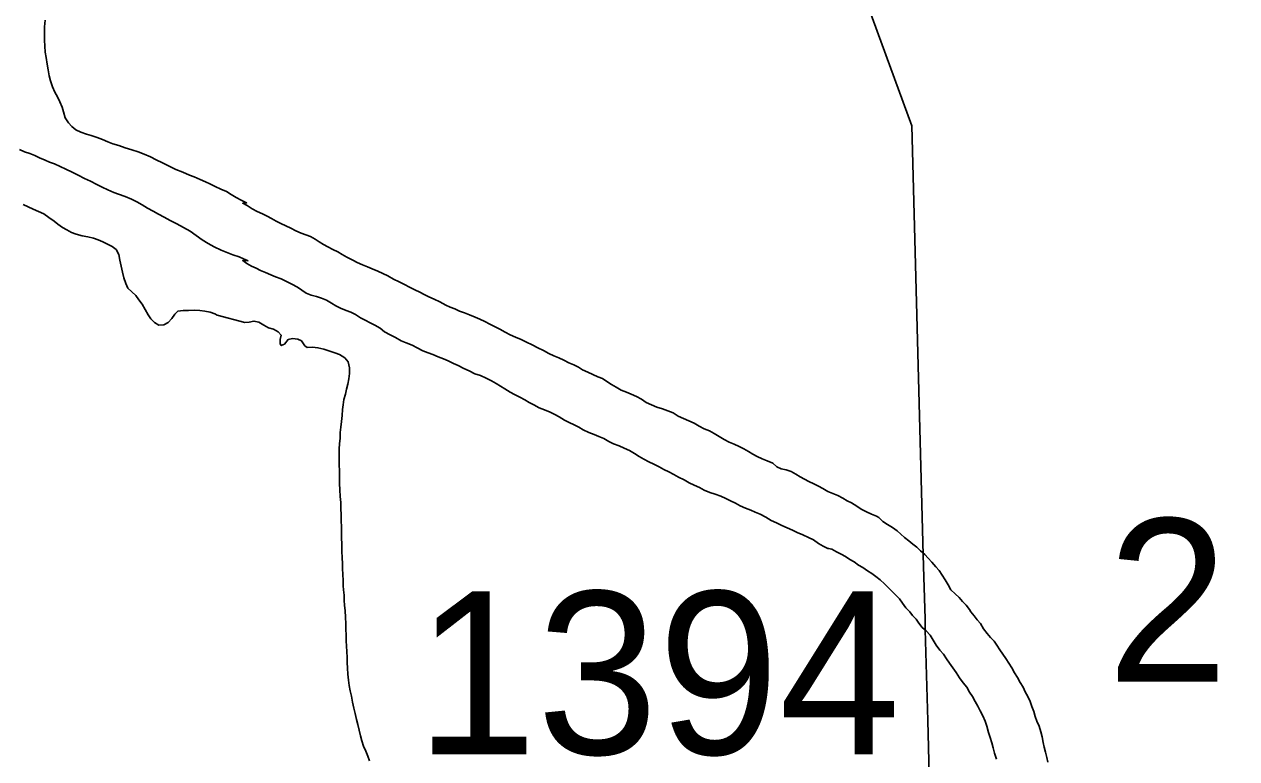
# Model space of a CAD drawing. Extents: x 2290055 to 2389491, y 66597 to 237875.
# Drawn here: x 2303960 to 2307682, y 196709 to 198964 of the extents above; entities that cross this region are included whole.
import ezdxf

# ---------------------------------------------------------------- set-up
doc = ezdxf.new("R2010")
doc.units = 0
for name, color, linetype in [('Exist Hydrographic Pond Under 1500 Sq Ft', 7, 'Continuous'), ('Exist Road Secondary Type 51 Number Label', 7, 'Continuous'), ('Exist Utilities Electrical Transmission Line', 7, 'Continuous')]:
    doc.layers.add(name, color=color, linetype=linetype)

msp = doc.modelspace()

# ---------------------------------------------------------------- linework, layer by layer
at = {"layer": 'Exist Hydrographic Pond Under 1500 Sq Ft'}
for points in [[(2304865, 198296), (2304852.7, 198304.6), (2304839.2, 198312.2), (2304824.2, 198317.6), (2304810, 198322.8), (2304794.2, 198330), (2304778, 198337.6), (2304763, 198345.4), (2304747.7, 198352.6), (2304733.2, 198359.6), (2304719.5, 198367.2), (2304706, 198375.2), (2304691.5, 198381.4), (2304675.2, 198389.2), (2304660, 198397), (2304644.5, 198407), (2304631, 198414.4), (2304642.5, 198415.2), (2304626, 198423.4), (2304610.5, 198432.2), (2304595.5, 198441.4), (2304580.5, 198450.4), (2304564, 198457.8), (2304546.2, 198465.8), (2304530, 198473.6), (2304516.2, 198480.4), (2304500.5, 198487.6), (2304482, 198495.2), (2304467.7, 198501), (2304446.5, 198509.4), (2304425.2, 198518.2), (2304404.7, 198528.2), (2304385, 198538), (2304365.5, 198547.6), (2304347.5, 198556.8), (2304328.7, 198565.2), (2304310, 198572.4), (2304290.2, 198578.8), (2304270, 198584.8), (2304250, 198591.2), (2304231.7, 198597.2), (2304216.5, 198603), (2304200.2, 198610), (2304184, 198616.2), (2304166, 198622.2), (2304151.5, 198626.6), (2304133.7, 198632.6), (2304118.5, 198640.2), (2304106.2, 198650.2), (2304095.5, 198661.4), (2304086.2, 198676.2), (2304080.7, 198694.6), (2304076.5, 198709.8), (2304069.5, 198725.6), (2304062.5, 198741), (2304053.7, 198755.6), (2304046.5, 198771.4), (2304040.7, 198790), (2304037, 198805.6), (2304033.5, 198824.2), (2304030.2, 198841.8), (2304027.2, 198861.4), (2304024.7, 198878.4), (2304023, 198897), (2304022.5, 198915.4), (2304022.5, 198936.4), (2304022.5, 198955.8), (2304024, 198976.2)], [(2303945.5, 198579), (2303960.5, 198572.4), (2303977.5, 198566.8), (2303992.2, 198561.2), (2304007, 198554), (2304024, 198547), (2304037.7, 198541), (2304052.5, 198535), (2304070.5, 198527.4), (2304087.7, 198519.2), (2304107.5, 198509.6), (2304125.7, 198500.6), (2304145.5, 198490.8), (2304163, 198482), (2304182.5, 198472.2), (2304199.2, 198463.4), (2304216.5, 198455.2), (2304235, 198447.6), (2304249.5, 198442.4), (2304270, 198435), (2304289.2, 198427), (2304306.2, 198418.4), (2304322.5, 198409.2), (2304338.7, 198399.4), (2304355.5, 198390.2), (2304372.5, 198381), (2304389.7, 198371.4), (2304408.5, 198361.2), (2304428.2, 198350.8), (2304448.5, 198340), (2304469, 198328.2), (2304488, 198315.2), (2304506.5, 198302), (2304524.5, 198291), (2304543, 198280.8), (2304564.2, 198270.2), (2304585, 198261.8), (2304600.5, 198256.2), (2304619.5, 198250.2), (2304633.5, 198243.6), (2304647.7, 198237.4)], [(2303956.5, 198410.8), (2303972, 198403), (2303987.5, 198396), (2304003.5, 198389.4), (2304020.7, 198381.6), (2304035.5, 198371), (2304051.7, 198359.2), (2304063.7, 198350.4), (2304077.5, 198340.4), (2304090.5, 198332.4), (2304105.2, 198324.6), (2304120, 198319), (2304138.2, 198314.8), (2304155, 198311.6), (2304172.2, 198306.8), (2304187.2, 198302), (2304201.2, 198296.4), (2304215.5, 198288.8), (2304229.7, 198281.2), (2304242, 198272.2), (2304250.2, 198257.4), (2304254, 198239.8), (2304257.5, 198221.4), (2304262, 198203), (2304266, 198185.4), (2304271.5, 198167.8), (2304278, 198154.2), (2304290.5, 198142.6), (2304302.7, 198131), (2304312.2, 198118), (2304322, 198104.2), (2304331, 198088.4), (2304340, 198072.2), (2304349.2, 198059.2), (2304360.2, 198048.6), (2304373.2, 198040.6), (2304388.5, 198041), (2304401.7, 198048.6), (2304413.5, 198060.8), (2304422, 198074), (2304431.2, 198082.8), (2304448.2, 198085.4), (2304464, 198085.6), (2304481.5, 198085.8), (2304498.7, 198085), (2304514.7, 198082.8), (2304530.7, 198079.6), (2304545.5, 198075), (2304552.7, 198071.2), (2304637.5, 198048.2), (2304650.5, 198049), (2304665.2, 198052.6), (2304680.7, 198049.2), (2304695.5, 198040.4), (2304709.5, 198032), (2304725.2, 198027.6), (2304739.5, 198019.6), (2304748.5, 198009.2), (2304746, 197996.2), (2304745.2, 197983), (2304749.2, 197977.6), (2304758.5, 197982)], [(2306383.7, 197553.2), (2306368.2, 197560), (2306355.5, 197567.6), (2306342, 197575), (2306328.5, 197582.6), (2306314.5, 197591.2), (2306298.7, 197596), (2306283.5, 197598.6), (2306270.5, 197605.4), (2306258.5, 197616.2), (2306240.5, 197623.2), (2306225.5, 197629.6), (2306210.2, 197637.2), (2306196.5, 197644.6), (2306183, 197652.8), (2306169.5, 197660.2), (2306154.5, 197668), (2306139, 197674.4), (2306124, 197681), (2306109, 197689.2), (2306093.7, 197698.8), (2306078, 197708), (2306063.2, 197715.6), (2306047, 197722.2), (2306031.7, 197730.2), (2306017, 197739.2), (2306000.5, 197746.4), (2305984, 197753.6), (2305967.5, 197760.8), (2305952.5, 197770.6), (2305936.2, 197777.2), (2305919.2, 197783.4), (2305902, 197788.8), (2305886, 197795.4), (2305869.7, 197803), (2305855, 197812.6), (2305839.5, 197821.6), (2305823.5, 197828.6), (2305808.5, 197834.8), (2305792.5, 197840.6), (2305777, 197849.4), (2305762.7, 197857.6), (2305748.5, 197866.8), (2305735, 197876.4), (2305720.5, 197881.2), (2305705.2, 197888.8), (2305690.2, 197895.6), (2305674.2, 197903.2), (2305661, 197910.8), (2305647, 197918.4), (2305631.5, 197925), (2305616.2, 197932.4), (2305601.2, 197939.4), (2305586.2, 197945.8), (2305570.2, 197953.4), (2305554, 197962.4), (2305536.7, 197970.8), (2305519, 197979.8), (2305501.5, 197988.4), (2305485.5, 197996), (2305468.5, 198003.2), (2305452.2, 198010.8), (2305436, 198018.2), (2305420.2, 198027.4), (2305403.2, 198035.6), (2305389.5, 198043.6), (2305373.5, 198051.4), (2305358.5, 198058.4), (2305344.2, 198064.8), (2305326.7, 198072), (2305311.7, 198077.6), (2305296.5, 198083.6), (2305282, 198089.8), (2305268, 198095.2), (2305254.2, 198101.8), (2305236.2, 198111.4), (2305218.5, 198119.6), (2305202, 198127.4), (2305187.5, 198134), (2305174, 198141.4), (2305159.5, 198148.8), (2305143.2, 198156.8), (2305127.5, 198164.6), (2305111.2, 198173.4), (2305093.5, 198181.4), (2305076.5, 198191.4), (2305061.2, 198199), (2305045, 198205.8), (2305028.2, 198213), (2305014, 198219.4), (2304998.7, 198225.8), (2304982.5, 198232.4), (2304968.5, 198239.2), (2304950.5, 198248.4), (2304936.5, 198257), (2304923.2, 198265.2), (2304907.7, 198272.4), (2304892.5, 198280.4), (2304878.5, 198288), (2304865, 198296)], [(2304647.7, 198237.4), (2304631, 198238.4), (2304643.7, 198229), (2304657.7, 198221.4), (2304672.2, 198215.6), (2304685.7, 198208), (2304700.7, 198201.6), (2304717, 198194.8), (2304731, 198188.6), (2304748.5, 198182.4), (2304765.2, 198173.8), (2304782, 198165.8), (2304799.2, 198157.2), (2304812.5, 198147.4), (2304825.5, 198138.4), (2304840.7, 198132.6), (2304857.2, 198128.2), (2304872.2, 198123.4), (2304888.2, 198116.6), (2304903.2, 198108), (2304916.7, 198099.8), (2304931, 198092.6), (2304948.2, 198084.8), (2304963, 198079.6), (2304977, 198073), (2304992.5, 198062.6), (2305006.5, 198055.8), (2305021.5, 198046.8), (2305036.5, 198039.8), (2305052.5, 198030.6), (2305065.5, 198020), (2305083, 198010.2), (2305099.7, 198002), (2305117.5, 197991.8), (2305132.5, 197986.2), (2305151, 197978.4), (2305166.2, 197971), (2305183.5, 197961.4), (2305199.5, 197955.4), (2305214, 197950), (2305231, 197943.2), (2305246.7, 197937), (2305261.2, 197930.2), (2305277.5, 197922.8), (2305292, 197916), (2305309.7, 197906.8), (2305325.5, 197899.8), (2305343.5, 197891), (2305360.5, 197885.6), (2305378, 197877.6), (2305394, 197869), (2305408.7, 197860.8), (2305422.2, 197852.4), (2305435.5, 197844.8), (2305451.7, 197834.6), (2305465.2, 197827), (2305481.2, 197819), (2305497, 197810.4), (2305510.5, 197803), (2305524, 197795.8), (2305541.2, 197786.8), (2305556.7, 197780.6), (2305574.2, 197772.8), (2305589, 197766), (2305602.2, 197758.4), (2305618, 197748), (2305632.5, 197741.8), (2305648.5, 197734), (2305662.2, 197726.6), (2305676.2, 197719.2), (2305693.5, 197711), (2305709.5, 197704.8), (2305724.2, 197698.4), (2305739.2, 197692), (2305754.7, 197683.4), (2305769.2, 197675.6), (2305786.2, 197669.6), (2305801.7, 197663), (2305817.7, 197655.4), (2305833.5, 197646.4), (2305847.2, 197636.6), (2305862.5, 197628.8), (2305877.7, 197620.8), (2305892.5, 197613.8), (2305909.2, 197605.4), (2305923.7, 197597), (2305938.7, 197590), (2305953.7, 197581.8), (2305968, 197573.6), (2305985.5, 197565), (2306001.2, 197556.2), (2306016.7, 197548.6), (2306032.5, 197541.4), (2306047, 197534), (2306064.5, 197526.6), (2306080.7, 197521.4), (2306098.5, 197515), (2306114, 197507.8), (2306128, 197500.6)], [(2304758.5, 197982), (2304770, 197995.8), (2304783.5, 197999), (2304799.7, 197996.8), (2304810.7, 197992.4), (2304821.5, 197976.8), (2304828.5, 197972), (2304844.5, 197972.2), (2304861.5, 197970.6), (2304879.5, 197966.4), (2304898.2, 197960.6), (2304913.5, 197955.6), (2304928, 197950), (2304944, 197940.2), (2304954.5, 197928), (2304958.5, 197909.4), (2304958.5, 197891.6), (2304956.5, 197875.4), (2304953.7, 197859.2), (2304949.7, 197844), (2304946, 197828.4), (2304941.2, 197811.8), (2304939, 197796), (2304937.2, 197780.8), (2304935.7, 197762.8), (2304933.5, 197744.6), (2304931.5, 197726.6), (2304930.2, 197711), (2304929.5, 197692.2), (2304927.5, 197677), (2304926.5, 197659.2), (2304926.7, 197643.2), (2304927.2, 197627.6), (2304927.2, 197611.6), (2304927.5, 197593.4), (2304927.5, 197575.2), (2304928, 197554.4), (2304929, 197534.2), (2304930, 197513.8), (2304931.5, 197496.2), (2304931.5, 197476.8), (2304932.5, 197458.4), (2304933, 197438.2), (2304933.7, 197421.6), (2304933.7, 197404), (2304934, 197387.2), (2304934.7, 197367.6), (2304935.5, 197347.6), (2304936.5, 197324.6), (2304937, 197309.2), (2304937.5, 197293.4), (2304938.2, 197274.6), (2304938.7, 197256.6), (2304939.5, 197239.6), (2304940.5, 197227.8), (2304942.2, 197211.2), (2304942.5, 197195.2), (2304943.5, 197180.2), (2304945, 197163.4), (2304946.5, 197143.4), (2304947.5, 197123.6), (2304947.5, 197106.4), (2304948, 197088.8), (2304948.5, 197071.4), (2304949.5, 197054.4), (2304950.5, 197038), (2304951.2, 197020), (2304951.7, 197004.4), (2304952.7, 196987.6), (2304953.5, 196968.4), (2304955, 196950.6), (2304957.5, 196933.6), (2304960.7, 196917.4), (2304964.5, 196900.8), (2304967.7, 196882.8), (2304972, 196864.8), (2304976, 196848), (2304979.7, 196829.8), (2304984.2, 196814.2), (2304987.7, 196796.4), (2304992.2, 196779), (2304996.5, 196764), (2305001, 196748.2), (2305008.2, 196732), (2305014.7, 196717), (2305020, 196702.2)], [(2307009.5, 196958), (2307000.2, 196973), (2306991.2, 196987.8), (2306982.7, 197002.8), (2306973, 197016.4), (2306963.7, 197029.8), (2306954.5, 197043.6), (2306945.5, 197057.8), (2306937, 197070.2), (2306926, 197081.8), (2306915.5, 197093.4), (2306904.5, 197108.2), (2306895.5, 197124), (2306885.2, 197135.2), (2306875.7, 197148), (2306865.7, 197160.4), (2306861.5, 197167), (2306851.5, 197180.4), (2306840.5, 197191.8), (2306829.7, 197203.6), (2306817.5, 197215.4), (2306804.5, 197227.8), (2306796.2, 197243), (2306787, 197258), (2306777.7, 197272.2), (2306768.5, 197286.8), (2306758.5, 197298.6), (2306746.2, 197312.2), (2306734.5, 197324.6), (2306724.5, 197336.4), (2306711.7, 197347), (2306699.7, 197358.4), (2306687.7, 197368.2), (2306675, 197378.2), (2306662.5, 197388.4), (2306651, 197398.8), (2306639.5, 197408.4), (2306625, 197419), (2306610.2, 197428.4), (2306595.7, 197437), (2306583, 197450.2), (2306576.2, 197453.6), (2306560.7, 197459.8), (2306545.2, 197467.4), (2306529.5, 197475), (2306515.5, 197484.6), (2306499.7, 197494.4), (2306486.2, 197501.2), (2306472.5, 197508.8), (2306457.5, 197516.8), (2306442.2, 197523), (2306427, 197530), (2306411.7, 197539.2), (2306397.7, 197545.8), (2306383.7, 197553.2)], [(2306128, 197500.6), (2306143.7, 197493.8), (2306157.7, 197485.6), (2306174.2, 197478.6), (2306190, 197472.2), (2306204, 197465.8), (2306218.7, 197460.4), (2306236.2, 197450.4), (2306252.7, 197440.6), (2306269.7, 197433), (2306285.7, 197425.2), (2306302, 197418.2), (2306318.2, 197410.6), (2306332.7, 197403.8), (2306350.5, 197396.2), (2306368, 197388.2), (2306382.5, 197381.4), (2306398.2, 197370.2), (2306413, 197361.4), (2306427, 197354.8), (2306429.2, 197354.8), (2306439.5, 197352.4), (2306453, 197344.6), (2306467.5, 197336.8), (2306481.5, 197330), (2306494.5, 197321), (2306507.5, 197313.2), (2306520.5, 197303.8), (2306534.5, 197295.8), (2306549, 197285.8), (2306562, 197278.2), (2306573.7, 197268.6), (2306587.7, 197258), (2306600.5, 197245.6), (2306612.2, 197234.4), (2306623.5, 197223.8), (2306634.5, 197212.6), (2306647, 197200.2), (2306656, 197186.6), (2306666.2, 197172.2), (2306678.2, 197160.4), (2306687, 197148.4), (2306697.5, 197137.2), (2306706.5, 197125.2), (2306716.7, 197111.8), (2306728.5, 197101.6), (2306740.5, 197088), (2306750.2, 197072.8), (2306759.5, 197058), (2306770.7, 197042.8), (2306781.5, 197030), (2306790.7, 197015.8), (2306800.2, 197002.8), (2306810.7, 196988.2), (2306821, 196974.2), (2306830.7, 196957.6)], [(2306830.7, 196957.6), (2306842.7, 196942.4), (2306853.5, 196929), (2306861.7, 196913.8), (2306870.5, 196899.8), (2306879.2, 196884.6), (2306887.7, 196870.2), (2306894.7, 196856.6), (2306902.5, 196840.8), (2306910.2, 196824.8), (2306915, 196808.8), (2306920.5, 196789.8), (2306925.5, 196774), (2306930, 196757.8), (2306934.2, 196743), (2306938.5, 196726.2), (2306944.5, 196707.4)], [(2307102.5, 196698.2), (2307099.5, 196713.4), (2307095, 196729), (2307091, 196744.2), (2307087.5, 196759.4), (2307084.5, 196776), (2307081, 196792.2), (2307075.2, 196809), (2307068.7, 196824), (2307063.7, 196838.8), (2307058.7, 196854.6), (2307053.5, 196869.4), (2307047.5, 196885), (2307040.7, 196900), (2307033, 196914.2), (2307026, 196928.8), (2307017.5, 196943.4), (2307009.5, 196958)]]:
    msp.add_lwpolyline(points, dxfattribs=at)
at = {"layer": 'Exist Utilities Electrical Transmission Line'}
for p, q in [((2306720, 197335.3), (2306721.8, 197267)), ((2306721.8, 197267), (2306725.2, 197138.5)), ((2306725.2, 197138.5), (2306726.1, 197104.4)), ((2306726.1, 197104.4), (2306733.4, 196826.5)), ((2306733.4, 196826.5), (2306737.8, 196660.4))]:
    msp.add_line(p, q, dxfattribs=at)
msp.add_lwpolyline([(2306057, 200365.7), (2306685.1, 198652), (2306720, 197335.3)], dxfattribs=at)

# ---------------------------------------------------------------- texts
at = {"layer": 'Exist Road Secondary Type 51 Number Label'}
for s, p in [('2169', (2307284.2, 196945.8)), ('1394', (2305161.8, 196722.7))]:
    msp.add_text(s, height=500, dxfattribs=at).set_placement(p)

doc.saveas('drawing.dxf')
